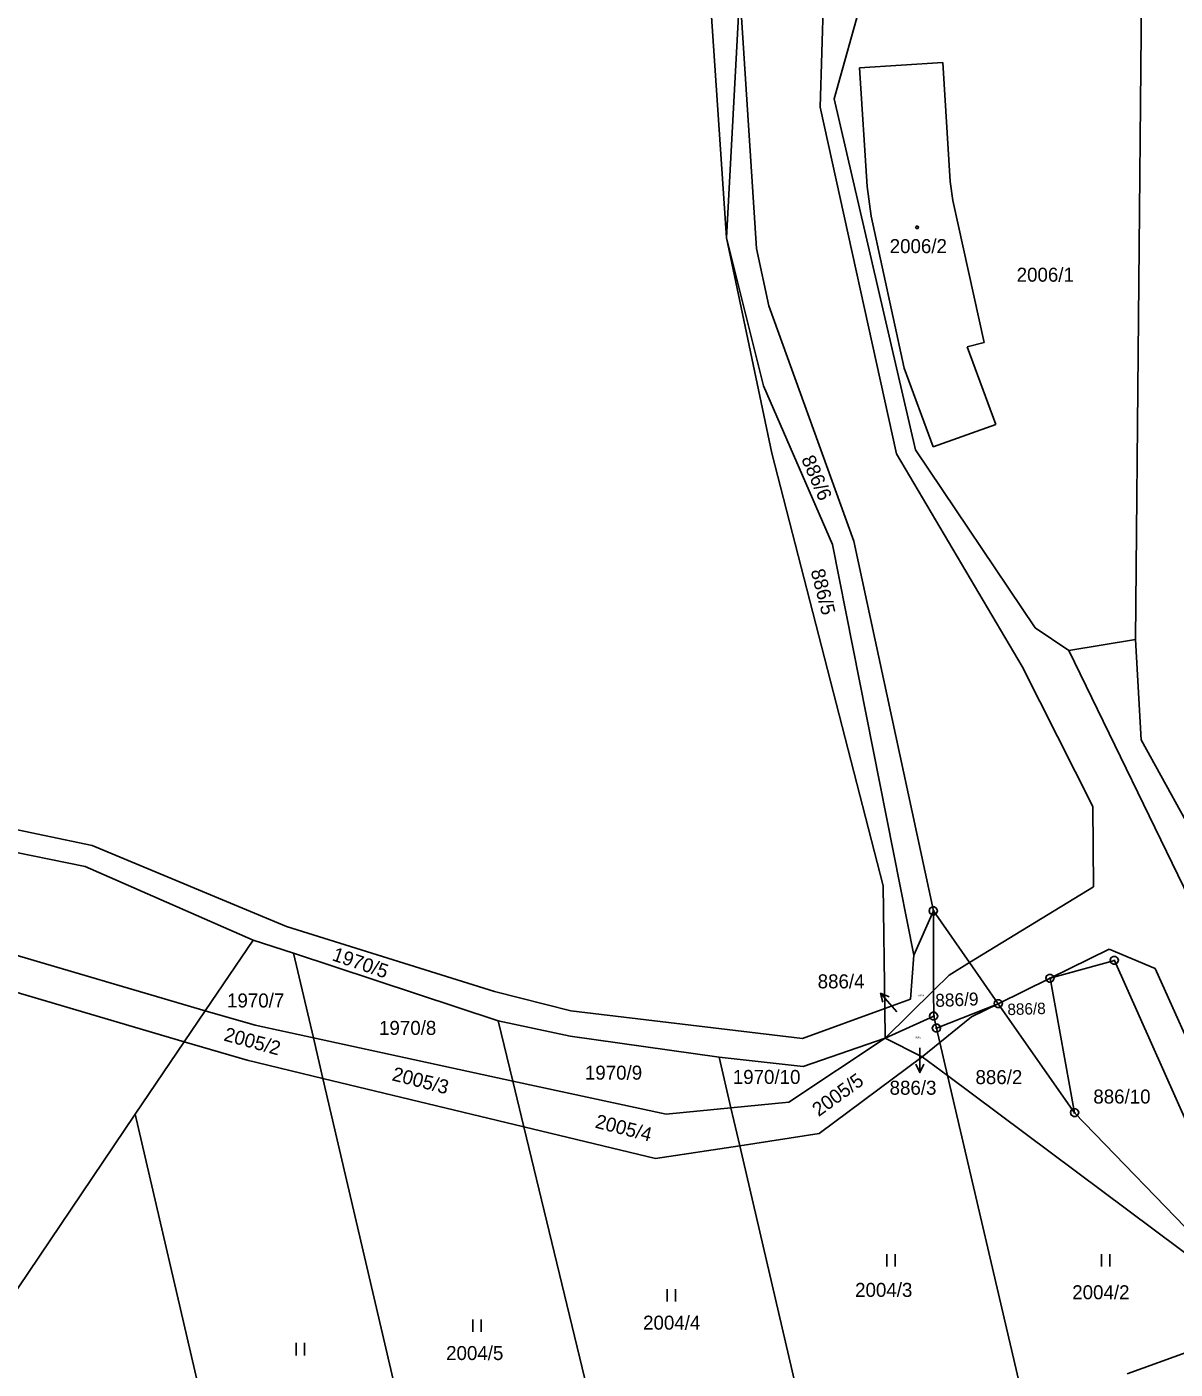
# Model space of a CAD drawing. Extents: x -609861 to -605046, y -1120287 to -1116307.
# Drawn here: x -607842.1 to -607702.6, y -1118558 to -1118395 of the extents above; entities that cross this region are included whole.
import ezdxf

# ---------------------------------------------------------------- set-up
doc = ezdxf.new("R2010")
doc.units = 0
for name, color, linetype in [('Vrstva 1', 7, 'Continuous'), ('Vrstva 2', 7, 'Continuous'), ('Vrstva 3', 7, 'Continuous'), ('Vrstva 4', 7, 'Continuous'), ('Vrstva 5', 7, 'Continuous'), ('Vrstva 7', 7, 'Continuous'), ('Vrstva 8', 7, 'Continuous')]:
    doc.layers.add(name, color=color, linetype=linetype)

msp = doc.modelspace()

# ---------------------------------------------------------------- linework, layer by layer
at = {"layer": 'Vrstva 1'}
for p, q in [((-607757.07, -1118420.64), (-607759.44, -1118385.57)), ((-607707.41, -1118469.4), (-607706.61, -1118385.6)), ((-607757.07, -1118420.64), (-607755.46, -1118390.76)), ((-607755.46, -1118390.76), (-607753.43, -1118421.92)), ((-607740.57, -1118391.41), (-607743.99, -1118403.74)), ((-607740.94, -1118399.99), (-607730.8, -1118399.34)), ((-607730.8, -1118399.34), (-607729.91, -1118413.81)), ((-607740, -1118414.39), (-607740.94, -1118399.99)), ((-607743.99, -1118403.74), (-607734.11, -1118446.38)), ((-607739.53, -1118418), (-607740, -1118414.39)), ((-607729.91, -1118413.81), (-607729.6, -1118416.08)), ((-607729.6, -1118416.08), (-607725.79, -1118433.35)), ((-607735.5, -1118436.47), (-607739.53, -1118418)), ((-607752.57, -1118438.61), (-607757.07, -1118420.64)), ((-607751.58, -1118446.8), (-607757.07, -1118420.64)), ((-607753.43, -1118421.92), (-607751.92, -1118428.88)), ((-607751.92, -1118428.88), (-607741.62, -1118457.48)), ((-607725.79, -1118433.35), (-607727.85, -1118433.86)), ((-607727.85, -1118433.86), (-607724.38, -1118443.29)), ((-607731.98, -1118446), (-607735.5, -1118436.47)), ((-607744.2, -1118457.88), (-607752.57, -1118438.61)), ((-607724.38, -1118443.29), (-607731.98, -1118446)), ((-607738.06, -1118499.34), (-607751.58, -1118446.8)), ((-607734.11, -1118446.38), (-607719.59, -1118467.99)), ((-607734.32, -1118507.74), (-607744.2, -1118457.88)), ((-607741.62, -1118457.48), (-607731.96, -1118502.38)), ((-607719.59, -1118467.99), (-607715.52, -1118470.76)), ((-607715.52, -1118470.76), (-607707.41, -1118469.4)), ((-607707.41, -1118469.4), (-607706.73, -1118481.6)), ((-607706.73, -1118481.6), (-607696.52, -1118500.13)), ((-607863.33, -1118488.28), (-607834.13, -1118494.43)), ((-607834.95, -1118497), (-607864.23, -1118491.04)), ((-607834.13, -1118494.43), (-607810.5, -1118504.27)), ((-607814.55, -1118505.94), (-607834.95, -1118497)), ((-607737.85, -1118514.24), (-607738.06, -1118499.34)), ((-607734.32, -1118507.74), (-607731.96, -1118502.38)), ((-607731.96, -1118502.38), (-607727.56, -1118508.66)), ((-607731.96, -1118502.38), (-607731.93, -1118512.05)), ((-607820.38, -1118514.5), (-607856.42, -1118503.94)), ((-607810.5, -1118504.27), (-607785.27, -1118512.18)), ((-607820.38, -1118514.5), (-607814.55, -1118505.94)), ((-607809.65, -1118507.5), (-607814.55, -1118505.94)), ((-607857.86, -1118507.98), (-607822.93, -1118518.26)), ((-607809.65, -1118507.5), (-607807.24, -1118517.8)), ((-607784.81, -1118515.72), (-607809.65, -1118507.5)), ((-607734.75, -1118513.11), (-607734.32, -1118507.74)), ((-607727.56, -1118508.66), (-607724.07, -1118513.65)), ((-607724.07, -1118513.65), (-607717.79, -1118510.56)), ((-607714.8, -1118526.88), (-607717.79, -1118510.56)), ((-607785.27, -1118512.18), (-607775.97, -1118514.5)), ((-607731.93, -1118512.05), (-607731.92, -1118515.16)), ((-607737.85, -1118514.24), (-607734.75, -1118513.11)), ((-607731.58, -1118516.62), (-607724.07, -1118513.65)), ((-607724.07, -1118513.65), (-607714.8, -1118526.88)), ((-607822.93, -1118518.26), (-607820.38, -1118514.5)), ((-607814.34, -1118516.27), (-607820.38, -1118514.5)), ((-607775.97, -1118514.5), (-607747.85, -1118517.88)), ((-607747.85, -1118517.88), (-607737.85, -1118514.24)), ((-607737.8, -1118517.84), (-607737.85, -1118514.24)), ((-607731.92, -1118515.16), (-607737.8, -1118517.84)), ((-607731.92, -1118515.16), (-607731.58, -1118516.62)), ((-607807.24, -1118517.8), (-607814.34, -1118516.27)), ((-607783.04, -1118523.04), (-607784.81, -1118515.72)), ((-607776.07, -1118517.57), (-607784.81, -1118515.72)), ((-607731.58, -1118516.62), (-607731.18, -1118518.35)), ((-607828.91, -1118527.06), (-607822.93, -1118518.26)), ((-607822.93, -1118518.26), (-607815.28, -1118520.51)), ((-607807.24, -1118517.8), (-607806.09, -1118522.72)), ((-607783.04, -1118523.04), (-607807.24, -1118517.8)), ((-607757.98, -1118520.13), (-607776.07, -1118517.57)), ((-607737.8, -1118517.84), (-607749.53, -1118525.62)), ((-607737.8, -1118517.84), (-607747.76, -1118521.27)), ((-607733.32, -1118520.08), (-607737.8, -1118517.84)), ((-607731.18, -1118518.35), (-607730.23, -1118522.38)), ((-607757.98, -1118520.13), (-607756.54, -1118526.3)), ((-607747.76, -1118521.27), (-607757.98, -1118520.13)), ((-607745.82, -1118529.41), (-607733.32, -1118520.08)), ((-607730.23, -1118522.38), (-607733.32, -1118520.08)), ((-607815.28, -1118520.51), (-607806.09, -1118522.72)), ((-607806.09, -1118522.72), (-607781.7, -1118528.6)), ((-607806.09, -1118522.72), (-607789.52, -1118593.74)), ((-607781.7, -1118528.6), (-607783.04, -1118523.04)), ((-607764.39, -1118527.07), (-607783.04, -1118523.04)), ((-607690.47, -1118552.09), (-607730.23, -1118522.38)), ((-607730.23, -1118522.38), (-607720.65, -1118563.48)), ((-607756.54, -1118526.3), (-607764.39, -1118527.07)), ((-607749.53, -1118525.62), (-607756.54, -1118526.3)), ((-607756.54, -1118526.3), (-607755.47, -1118530.89)), ((-607714.8, -1118526.88), (-607690.47, -1118552.09)), ((-607849.63, -1118557.8), (-607828.91, -1118527.06)), ((-607828.91, -1118527.06), (-607809.93, -1118608.38)), ((-607781.7, -1118528.6), (-607765.7, -1118532.46)), ((-607768.57, -1118582.9), (-607781.7, -1118528.6)), ((-607755.47, -1118530.89), (-607745.82, -1118529.41)), ((-607765.7, -1118532.46), (-607755.47, -1118530.89)), ((-607755.47, -1118530.89), (-607745.51, -1118573.59)), ((-607708.42, -1118558.58), (-607690.47, -1118552.09))]:
    msp.add_line(p, q, dxfattribs=at)
msp.add_lwpolyline([(-607717.79, -1118510.56), (-607709.98, -1118508.38), (-607690.47, -1118552.09)], dxfattribs=at)
at = {"layer": 'Vrstva 3'}
for p, q in [((-607737.6, -1118544.06), (-607737.6, -1118545.56)), ((-607736.6, -1118545.56), (-607736.6, -1118544.06)), ((-607711.53, -1118544.06), (-607711.53, -1118545.56)), ((-607710.53, -1118545.56), (-607710.53, -1118544.06)), ((-607764.27, -1118548.32), (-607764.27, -1118549.82)), ((-607763.27, -1118549.82), (-607763.27, -1118548.32)), ((-607787.88, -1118552.01), (-607787.88, -1118553.51)), ((-607786.88, -1118553.51), (-607786.88, -1118552.01)), ((-607809.35, -1118554.85), (-607809.35, -1118556.35)), ((-607808.35, -1118556.35), (-607808.35, -1118554.85))]:
    msp.add_line(p, q, dxfattribs=at)
at = {"layer": 'Vrstva 4'}
for p, q in [((-607745.32, -1118391.46), (-607745.7, -1118404.76)), ((-607745.7, -1118404.76), (-607736.43, -1118446.85)), ((-607736.43, -1118446.85), (-607721.19, -1118472.71)), ((-607715.52, -1118470.76), (-607700.18, -1118502.31)), ((-607721.19, -1118472.71), (-607712.61, -1118489.69)), ((-607712.61, -1118489.69), (-607712.51, -1118499.44)), ((-607712.51, -1118499.44), (-607727.56, -1118508.66)), ((-607717.79, -1118510.56), (-607710.59, -1118507.01)), ((-607710.59, -1118507.01), (-607705.01, -1118509.37)), ((-607727.56, -1118508.66), (-607730.02, -1118510.17)), ((-607730.02, -1118510.17), (-607731.93, -1118512.05)), ((-607705.01, -1118509.37), (-607684.75, -1118554.69)), ((-607731.93, -1118512.05), (-607737.8, -1118517.84)), ((-607727.32, -1118515.25), (-607724.07, -1118513.65)), ((-607731.18, -1118518.35), (-607727.32, -1118515.25)), ((-607733.32, -1118520.08), (-607731.18, -1118518.35))]:
    msp.add_line(p, q, dxfattribs=at)
at = {"layer": 'Vrstva 5'}
msp.add_lwpolyline([(-607733.84, -1118419.2), (-607733.75, -1118419.35), (-607733.84, -1118419.5), (-607734.02, -1118419.5), (-607734.11, -1118419.35), (-607734.02, -1118419.2)], close=True, dxfattribs=at)
at = {"layer": 'Vrstva 7'}
for p, q in [((-607738.377, -1118512.383), (-607736.39, -1118514.63)), ((-607733.599, -1118522), (-607733.6, -1118519))]:
    msp.add_line(p, q, dxfattribs=at)
for points in [[(-607738.089, -1118513.463), (-607738.377, -1118512.383), (-607737.34, -1118512.8)], [(-607733.099, -1118521), (-607733.599, -1118522), (-607734.099, -1118521)]]:
    msp.add_lwpolyline(points, dxfattribs=at)
at = {"layer": 'Vrstva 8'}
for p, q in [((-607732.08, -1118502.38), (-607731.84, -1118502.38)), ((-607710.1, -1118508.38), (-607709.86, -1118508.38)), ((-607717.91, -1118510.56), (-607717.67, -1118510.56)), ((-607724.19, -1118513.65), (-607723.95, -1118513.65)), ((-607732.04, -1118515.16), (-607731.8, -1118515.16)), ((-607731.7, -1118516.62), (-607731.46, -1118516.62)), ((-607714.92, -1118526.88), (-607714.68, -1118526.88))]:
    msp.add_line(p, q, dxfattribs=at)
for points in [[(-607731.81, -1118501.9), (-607731.56, -1118502.08), (-607731.46, -1118502.37), (-607731.56, -1118502.66), (-607731.81, -1118502.84), (-607732.12, -1118502.84), (-607732.37, -1118502.66), (-607732.47, -1118502.37), (-607732.37, -1118502.08), (-607732.12, -1118501.9)], [(-607709.83, -1118507.9), (-607709.58, -1118508.08), (-607709.48, -1118508.37), (-607709.58, -1118508.66), (-607709.83, -1118508.84), (-607710.14, -1118508.84), (-607710.39, -1118508.66), (-607710.49, -1118508.37), (-607710.39, -1118508.08), (-607710.14, -1118507.9)], [(-607717.64, -1118510.08), (-607717.39, -1118510.26), (-607717.29, -1118510.55), (-607717.39, -1118510.84), (-607717.64, -1118511.02), (-607717.95, -1118511.02), (-607718.2, -1118510.84), (-607718.3, -1118510.55), (-607718.2, -1118510.26), (-607717.95, -1118510.08)], [(-607723.92, -1118513.17), (-607723.67, -1118513.35), (-607723.57, -1118513.64), (-607723.67, -1118513.93), (-607723.92, -1118514.11), (-607724.23, -1118514.11), (-607724.48, -1118513.93), (-607724.58, -1118513.64), (-607724.48, -1118513.35), (-607724.23, -1118513.17)], [(-607731.77, -1118514.68), (-607731.52, -1118514.86), (-607731.42, -1118515.15), (-607731.52, -1118515.44), (-607731.77, -1118515.62), (-607732.08, -1118515.62), (-607732.33, -1118515.44), (-607732.43, -1118515.15), (-607732.33, -1118514.86), (-607732.08, -1118514.68)], [(-607731.43, -1118516.14), (-607731.18, -1118516.32), (-607731.08, -1118516.61), (-607731.18, -1118516.9), (-607731.43, -1118517.08), (-607731.74, -1118517.08), (-607731.99, -1118516.9), (-607732.09, -1118516.61), (-607731.99, -1118516.32), (-607731.74, -1118516.14)], [(-607714.65, -1118526.4), (-607714.4, -1118526.58), (-607714.3, -1118526.87), (-607714.4, -1118527.16), (-607714.65, -1118527.34), (-607714.96, -1118527.34), (-607715.21, -1118527.16), (-607715.31, -1118526.87), (-607715.21, -1118526.58), (-607714.96, -1118526.4)]]:
    msp.add_lwpolyline(points, close=True, dxfattribs=at)

# ---------------------------------------------------------------- texts
at = {"layer": 'Vrstva 2'}
for s, height, p in [('2006/2', 1.7, (-607737.263, -1118422.49)), ('2006/1', 1.7, (-607721.843, -1118425.96)), ('1970/7', 1.7, (-607817.737, -1118514.1)), ('886/4', 0.2, (-607733.762, -1118512.76)), ('1970/8', 1.7, (-607799.277, -1118517.43)), ('886/3', 0.2, (-607734.152, -1118517.84)), ('1970/9', 1.7, (-607774.277, -1118522.87)), ('1970/10', 1.7, (-607756.317, -1118523.39)), ('886/2', 1.7, (-607726.843, -1118523.41)), ('886/10', 1.7, (-607712.535, -1118525.77)), ('2004/3', 1.7, (-607741.463, -1118549.25)), ('2004/2', 1.7, (-607715.093, -1118549.54)), ('2004/4', 1.7, (-607767.213, -1118553.23)), ('2004/5', 1.7, (-607791.133, -1118556.92))]:
    msp.add_text(s, height=height, dxfattribs=at).set_placement(p)
for s, height, rotation, p in [('886/6', 1.7, 293.41169, (-607748.036, -1118447.488)), ('886/5', 1.7, 284.41625, (-607746.871, -1118461.07)), ('1970/5', 1.7, 341.08178, (-607805.089, -1118508.347)), ('886/9', 1.57, 2.17724, (-607731.698, -1118514.042)), ('886/8', 1.39, 1.83346, (-607722.946, -1118515.042)), ('2005/2', 1.7, 344.69141, (-607818.231, -1118518.103)), ('2005/3', 1.7, 345.60814, (-607797.81, -1118522.929)), ('2005/5', 1.7, 35.98175, (-607745.888, -1118527.421)), ('2005/4', 1.7, 345.60814, (-607773.14, -1118528.679))]:
    msp.add_text(s, height=height, rotation=rotation, dxfattribs=at).set_placement(p)
at = {"layer": 'Vrstva 7'}
for s, p in [('886/4', (-607746.011, -1118511.78)), ('886/3', (-607737.274, -1118524.7))]:
    msp.add_text(s, height=1.7, dxfattribs=at).set_placement(p)

doc.saveas('drawing.dxf')
